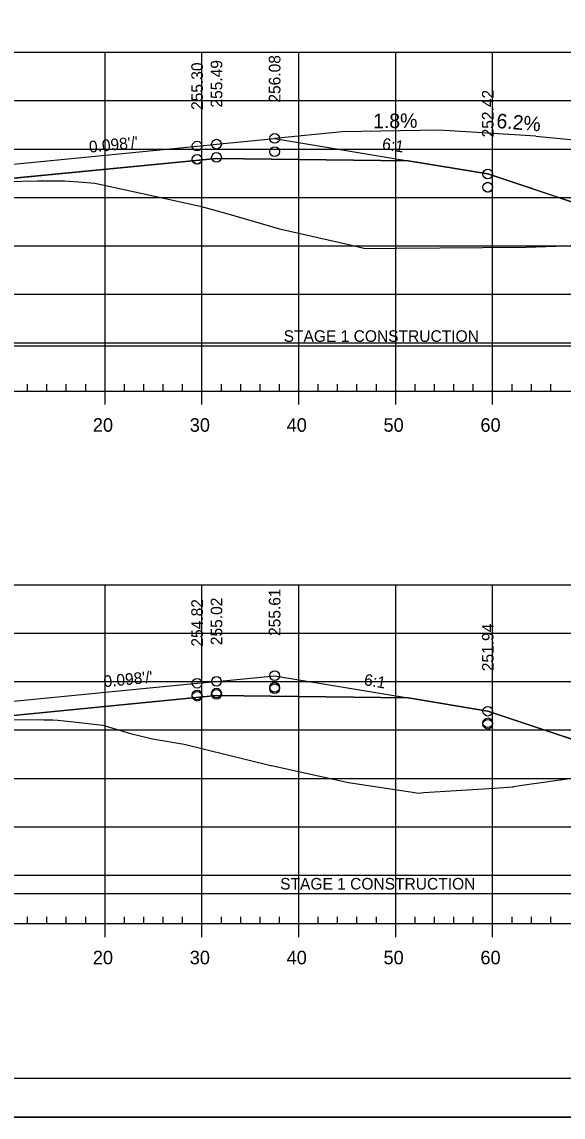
# Model space of a CAD drawing. Extents: x 1365647 to 1367999, y 387113 to 400173.
# Drawn here: x 1365905.5 to 1365961.4, y 398253 to 398366.1 of the extents above; entities that cross this region are included whole.
import ezdxf

# ---------------------------------------------------------------- set-up
doc = ezdxf.new("R2010")
doc.units = 0
for name, color, linetype in [('R_Alt Surface', 7, 'Continuous'), ('R_Axis', 7, 'Continuous'), ('R_Axis Annot', 7, 'Continuous'), ('R_Border', 7, 'Continuous'), ('R_Contours', 7, 'Continuous'), ('R_Drive', 7, 'Continuous'), ('R_Exist Surface', 7, 'Continuous'), ('R_Fin Surface', 7, 'Continuous'), ('R_Fin Surface Annot', 7, 'Continuous'), ('R_Grid', 7, 'Continuous'), ('R_No Plot', 7, 'Continuous'), ('R_Water', 7, 'Continuous'), ('R_Xsect Elev', 7, 'Continuous')]:
    doc.layers.add(name, color=color, linetype=linetype)

msp = doc.modelspace()

# ---------------------------------------------------------------- linework, layer by layer
at = {"layer": 'R_Alt Surface'}
for points in [[(1365835.17, 398343.12), (1365862.59, 398345.81), (1365894.09, 398348.9), (1365925.59, 398351.98), (1365945.36, 398351.74)], [(1365835.17, 398287.64), (1365862.59, 398290.33), (1365894.09, 398293.43), (1365925.59, 398296.51), (1365945.36, 398296.27)]]:
    msp.add_lwpolyline(points, dxfattribs=at)
at = {"layer": 'R_Axis'}
for p, q in [((1365906.09, 398327.95), (1365906.09, 398328.65)), ((1365908.09, 398327.95), (1365908.09, 398328.65)), ((1365910.09, 398327.95), (1365910.09, 398328.65)), ((1365912.09, 398327.95), (1365912.09, 398328.65)), ((1365916.09, 398327.95), (1365916.09, 398328.65)), ((1365918.09, 398327.95), (1365918.09, 398328.65)), ((1365920.09, 398327.95), (1365920.09, 398328.65)), ((1365922.09, 398327.95), (1365922.09, 398328.65)), ((1365926.09, 398327.95), (1365926.09, 398328.65)), ((1365928.09, 398327.95), (1365928.09, 398328.65)), ((1365930.09, 398327.95), (1365930.09, 398328.65)), ((1365932.09, 398327.95), (1365932.09, 398328.65)), ((1365936.09, 398327.95), (1365936.09, 398328.65)), ((1365938.09, 398327.95), (1365938.09, 398328.65)), ((1365940.09, 398327.95), (1365940.09, 398328.65)), ((1365942.09, 398327.95), (1365942.09, 398328.65)), ((1365946.09, 398327.95), (1365946.09, 398328.65)), ((1365948.09, 398327.95), (1365948.09, 398328.65)), ((1365950.09, 398327.95), (1365950.09, 398328.65)), ((1365952.09, 398327.95), (1365952.09, 398328.65)), ((1365956.09, 398327.95), (1365956.09, 398328.65)), ((1365958.09, 398327.95), (1365958.09, 398328.65)), ((1365960.09, 398327.95), (1365960.09, 398328.65)), ((1365749.09, 398327.95), (1366039.09, 398327.95)), ((1365914.09, 398326.55), (1365914.09, 398327.95)), ((1365924.09, 398326.55), (1365924.09, 398327.95)), ((1365934.09, 398326.55), (1365934.09, 398327.95)), ((1365944.09, 398326.55), (1365944.09, 398327.95)), ((1365954.09, 398326.55), (1365954.09, 398327.95)), ((1365749.09, 398272.95), (1366039.09, 398272.95)), ((1365906.09, 398272.95), (1365906.09, 398273.65)), ((1365908.09, 398272.95), (1365908.09, 398273.65)), ((1365910.09, 398272.95), (1365910.09, 398273.65)), ((1365912.09, 398272.95), (1365912.09, 398273.65)), ((1365914.09, 398271.55), (1365914.09, 398272.95)), ((1365916.09, 398272.95), (1365916.09, 398273.65)), ((1365918.09, 398272.95), (1365918.09, 398273.65)), ((1365920.09, 398272.95), (1365920.09, 398273.65)), ((1365922.09, 398272.95), (1365922.09, 398273.65)), ((1365924.09, 398271.55), (1365924.09, 398272.95)), ((1365926.09, 398272.95), (1365926.09, 398273.65)), ((1365928.09, 398272.95), (1365928.09, 398273.65)), ((1365930.09, 398272.95), (1365930.09, 398273.65)), ((1365932.09, 398272.95), (1365932.09, 398273.65)), ((1365934.09, 398271.55), (1365934.09, 398272.95)), ((1365936.09, 398272.95), (1365936.09, 398273.65)), ((1365938.09, 398272.95), (1365938.09, 398273.65)), ((1365940.09, 398272.95), (1365940.09, 398273.65)), ((1365942.09, 398272.95), (1365942.09, 398273.65)), ((1365944.09, 398271.55), (1365944.09, 398272.95)), ((1365946.09, 398272.95), (1365946.09, 398273.65)), ((1365948.09, 398272.95), (1365948.09, 398273.65)), ((1365950.09, 398272.95), (1365950.09, 398273.65)), ((1365952.09, 398272.95), (1365952.09, 398273.65)), ((1365954.09, 398271.55), (1365954.09, 398272.95)), ((1365956.09, 398272.95), (1365956.09, 398273.65)), ((1365958.09, 398272.95), (1365958.09, 398273.65)), ((1365960.09, 398272.95), (1365960.09, 398273.65))]:
    msp.add_line(p, q, dxfattribs=at)
at = {"layer": 'R_Border'}
msp.add_line((1366052.27, 398256.95), (1365736.09, 398256.95), dxfattribs=at)
at = {"layer": 'R_Contours'}
for p, q in [((1365925.59, 398351.98), (1365903.93, 398349.87)), ((1365945.36, 398351.74), (1365925.59, 398351.98)), ((1365911.39, 398349.55), (1365913.02, 398349.44)), ((1365913.02, 398349.44), (1365917.97, 398348.34)), ((1365917.97, 398348.34), (1365923.9, 398347.04)), ((1365923.9, 398347.04), (1365926.67, 398346.3)), ((1365926.67, 398346.3), (1365932.1, 398344.71)), ((1365957.54, 398342.82), (1365960.63, 398342.92)), ((1365944.18, 398342.7), (1365957.54, 398342.82)), ((1365925.59, 398296.51), (1365903.24, 398294.32)), ((1365907.78, 398294.01), (1365908.7, 398294.01))]:
    msp.add_line(p, q, dxfattribs=at)
for points in [[(1365960.63, 398342.92), (1365970.53, 398343.38), (1365971.78, 398343.52), (1365972.42, 398344.09), (1365953.59, 398350.37), (1365945.36, 398351.74)], [(1365903.92, 398349.61), (1365907.13, 398349.65), (1365908.5, 398349.67), (1365909.35, 398349.68)], [(1365909.35, 398349.68), (1365909.9, 398349.65), (1365911.39, 398349.55)], [(1365932.1, 398344.71), (1365939.25, 398343.09), (1365940.92, 398342.69), (1365944.18, 398342.7)], [(1365969.42, 398289.62), (1365953.59, 398294.89), (1365945.36, 398296.27), (1365925.59, 398296.51)], [(1365903.24, 398294.02), (1365903.85, 398294.02), (1365907.78, 398294.01)], [(1365908.7, 398294.01), (1365909.2, 398293.96), (1365910.53, 398293.81), (1365913.87, 398293.46)], [(1365913.87, 398293.46), (1365916.71, 398292.6), (1365918.99, 398292.04)], [(1365918.99, 398292.04), (1365922.27, 398291.49), (1365931.2, 398289.28), (1365931.23, 398289.27)], [(1365931.23, 398289.27), (1365931.26, 398289.27), (1365939.21, 398287.54)], [(1365957.15, 398287.24), (1365962.27, 398287.99), (1365965.84, 398288.63)], [(1365939.21, 398287.54), (1365946.05, 398286.5), (1365946.45, 398286.43), (1365947, 398286.51), (1365954.24, 398286.95), (1365956.16, 398287.08), (1365956.19, 398287.09)], [(1365956.19, 398287.09), (1365956.28, 398287.11), (1365957.15, 398287.24)]]:
    msp.add_lwpolyline(points, dxfattribs=at)
at = {"layer": 'R_Drive'}
for p, q in [((1365938.56, 398354.72), (1365931.59, 398354.04)), ((1365948.56, 398354.9), (1365938.56, 398354.72)), ((1365958.54, 398354.28), (1365948.56, 398354.9)), ((1365958.54, 398354.28), (1366024.09, 398347.82))]:
    msp.add_line(p, q, dxfattribs=at)
at = {"layer": 'R_Exist Surface'}
for points in [[(1365903.92, 398349.61), (1365907.13, 398349.65), (1365908.5, 398349.67), (1365909.35, 398349.68), (1365909.9, 398349.65), (1365911.39, 398349.55), (1365913.02, 398349.44), (1365917.97, 398348.34), (1365923.9, 398347.04), (1365926.67, 398346.3), (1365932.1, 398344.71), (1365939.25, 398343.09), (1365940.92, 398342.69), (1365944.18, 398342.7), (1365957.54, 398342.82), (1365960.63, 398342.92), (1365970.53, 398343.38)], [(1365903.85, 398294.02), (1365907.78, 398294.01), (1365908.7, 398294.01), (1365909.2, 398293.96), (1365910.53, 398293.81), (1365913.87, 398293.46), (1365916.71, 398292.6), (1365918.99, 398292.04), (1365922.27, 398291.49), (1365931.2, 398289.28), (1365931.23, 398289.27), (1365931.26, 398289.27), (1365939.21, 398287.54), (1365946.05, 398286.5), (1365946.45, 398286.43), (1365947, 398286.51), (1365954.24, 398286.95), (1365956.16, 398287.08), (1365956.19, 398287.09), (1365956.28, 398287.11), (1365957.15, 398287.24), (1365962.27, 398287.99)]]:
    msp.add_lwpolyline(points, dxfattribs=at)
at = {"layer": 'R_Fin Surface'}
for points in [[(1365803.33, 398347.21), (1365825.24, 398339.9), (1365834.59, 398343.02), (1365835.17, 398343.12), (1365856.59, 398346.69), (1365862.59, 398347.27), (1365864.59, 398347.47), (1365894.09, 398350.36), (1365923.59, 398353.25), (1365925.59, 398353.45), (1365931.59, 398354.04), (1365945.36, 398351.74), (1365953.59, 398350.37), (1365983.57, 398340.38), (1366005.6, 398347.72)], [(1365801.08, 398292.02), (1365824.55, 398284.2), (1365834.59, 398287.54), (1365835.17, 398287.64), (1365856.59, 398291.21), (1365862.59, 398291.8), (1365864.59, 398292), (1365894.09, 398294.89), (1365923.59, 398297.78), (1365925.59, 398297.97), (1365931.59, 398298.56), (1365945.36, 398296.27), (1365953.59, 398294.89), (1365983.41, 398284.95), (1366005.4, 398292.28)]]:
    msp.add_lwpolyline(points, dxfattribs=at)
at = {"layer": 'R_Grid'}
for p, q in [((1365749.09, 398362.95), (1366039.09, 398362.95)), ((1365914.09, 398327.95), (1365914.09, 398362.95)), ((1365924.09, 398327.95), (1365924.09, 398362.95)), ((1365934.09, 398327.95), (1365934.09, 398362.95)), ((1365944.09, 398327.95), (1365944.09, 398362.95)), ((1365954.09, 398327.95), (1365954.09, 398362.95)), ((1365749.09, 398357.95), (1366039.09, 398357.95)), ((1365749.09, 398352.95), (1366039.09, 398352.95)), ((1365749.09, 398347.95), (1366039.09, 398347.95)), ((1365749.09, 398342.95), (1366039.09, 398342.95)), ((1365749.09, 398337.95), (1366039.09, 398337.95)), ((1365749.09, 398332.95), (1366039.09, 398332.95)), ((1365749.09, 398327.95), (1366039.09, 398327.95)), ((1365749.09, 398307.95), (1366039.09, 398307.95)), ((1365914.09, 398272.95), (1365914.09, 398307.95)), ((1365924.09, 398272.95), (1365924.09, 398307.95)), ((1365934.09, 398272.95), (1365934.09, 398307.95)), ((1365944.09, 398272.95), (1365944.09, 398307.95)), ((1365954.09, 398272.95), (1365954.09, 398307.95)), ((1365749.09, 398302.95), (1366039.09, 398302.95)), ((1365749.09, 398297.95), (1366039.09, 398297.95)), ((1365749.09, 398292.95), (1366039.09, 398292.95)), ((1365749.09, 398287.95), (1366039.09, 398287.95)), ((1365749.09, 398282.95), (1366039.09, 398282.95)), ((1365749.09, 398277.95), (1366039.09, 398277.95)), ((1365749.09, 398272.95), (1366039.09, 398272.95))]:
    msp.add_line(p, q, dxfattribs=at)
at = {"layer": 'R_No Plot'}
msp.add_line((1365723.69, 398252.98), (1366057.03, 398252.98), dxfattribs=at)
msp.add_lwpolyline([(1365723.69, 398466.31), (1366057.03, 398466.31), (1366057.03, 398252.97), (1365723.69, 398252.97)], close=True, dxfattribs=at)
for centre in [(1365931.59, 398354.04), (1365923.59, 398353.25), (1365925.59, 398353.45), (1365931.59, 398352.68), (1365931.59, 398352.67), (1365923.59, 398351.9), (1365923.59, 398351.88), (1365925.59, 398352.09), (1365925.59, 398352.08), (1365953.59, 398350.37), (1365953.59, 398349.01), (1365953.59, 398349), (1365931.59, 398298.56), (1365923.59, 398297.78), (1365925.59, 398297.97), (1365931.59, 398297.35), (1365931.59, 398297.22), (1365923.59, 398296.57), (1365923.59, 398296.44), (1365925.59, 398296.76), (1365925.59, 398296.63), (1365953.59, 398294.89), (1365953.59, 398293.69), (1365953.59, 398293.55)]:
    msp.add_circle(centre, 0.5, dxfattribs=at)
at = {"layer": 'R_Water'}
for p, q in [((1365879.66, 398332.63), (1366005.6, 398332.63)), ((1365879.01, 398276.08), (1366005.4, 398276.08))]:
    msp.add_line(p, q, dxfattribs=at)

# ---------------------------------------------------------------- texts
at = {"layer": 'R_Axis Annot'}
for s, p in [('20', (1365912.83, 398323.75)), ('30', (1365922.83, 398323.75)), ('40', (1365932.83, 398323.75)), ('50', (1365942.83, 398323.75)), ('60', (1365952.83, 398323.75)), ('20', (1365912.83, 398268.75)), ('30', (1365922.83, 398268.75)), ('40', (1365932.83, 398268.75)), ('50', (1365942.83, 398268.75)), ('60', (1365952.83, 398268.75))]:
    msp.add_text(s, height=1.4, dxfattribs=at).set_placement(p)
at = {"layer": 'R_Drive'}
for s, rotation, p in [('1.8%', 0.5736, (1365941.76, 398355.09)), ('6.2%', 355.3771, (1365954.44, 398355.13))]:
    msp.add_text(s, height=1.5, rotation=rotation, dxfattribs=at).set_placement(p)
at = {"layer": 'R_Fin Surface Annot'}
for s, rotation, p in [("0.098'/'", 5.5972, (1365912.49, 398352.57)), ('6:1', 350.5377, (1365942.62, 398352.94)), ("0.098'/'", 5.5972, (1365913.99, 398297.36)), ('6:1', 350.5377, (1365940.75, 398297.59))]:
    msp.add_text(s, height=1.2, rotation=rotation, dxfattribs=at).set_placement(p)
at = {"layer": 'R_Water'}
for p in [(1365932.52, 398333.03), (1365932.16, 398276.47)]:
    msp.add_text('STAGE 1 CONSTRUCTION', height=1.2, dxfattribs=at).set_placement(p)
at = {"layer": 'R_Xsect Elev'}
for s, p in [('255.49', (1365926.19, 398357.23)), ('256.08', (1365932.19, 398357.74)), ('255.30', (1365924.19, 398356.98)), ('252.42', (1365954.19, 398354.15)), ('255.61', (1365932.19, 398302.66)), ('254.82', (1365924.19, 398301.56)), ('255.02', (1365926.19, 398301.71)), ('251.94', (1365954.19, 398299.02))]:
    msp.add_text(s, height=1.2, rotation=90, dxfattribs=at).set_placement(p)

doc.saveas('drawing.dxf')
